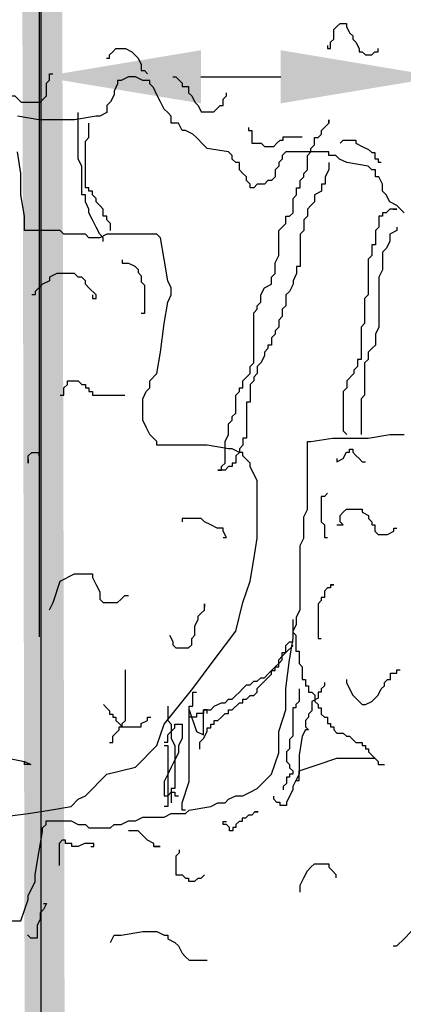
# Model space of a CAD drawing. Extents: x 1616800 to 1632437, y 2248456 to 2251974.
# Tile 304 of 399: x 1619122.145 to 1619123.106, y 2251188.8 to 2251191.268. Entities that reach past the tile are written whole.
import ezdxf

# ---------------------------------------------------------------- set-up
doc = ezdxf.new("R2010")
doc.units = 0
doc.header["$LTSCALE"] = 2
doc.header["$PDMODE"] = 3
doc.header["$PDSIZE"] = 0.2
doc.linetypes.add('CACHE', pattern=[9.525, 6.35, -3.175])
doc.linetypes.add('CONTINU', pattern=[0])
doc.layers.get('Defpoints').update_dxf_attribs({"linetype": 'CONTINUOUS'})
doc.layers.add('0000-PAP-PROFIL EN TRAVERS DE PRINCIPE', color=7, linetype='CONTINUOUS')
doc.layers.add('00profil', color=7, linetype='CONTINUOUS')
doc.styles.add('Arial', font='ARIALN.TTF')
doc.styles.get("Standard").update_dxf_attribs({"font": 'arial.ttf'})
doc.dimstyles.get("Standard").update_dxf_attribs({"dimtxt": 0.18, "dimasz": 0.18, "dimexe": 0.18, "dimexo": 0.0625, "dimgap": 0.09, "dimtad": 0, "dimtih": 1, "dimtoh": 1, "dimdec": 4, "dimzin": 0, "dimdsep": 46, "dimtxsty": 'Standard', "dimcen": 0.09, "dimadec": 0, "dimazin": 0, "dimtfac": 1, "dimtdec": 4, "dimtofl": 0, "dimtmove": 0, "dimatfit": 3, "dimfxl": 1, "dimtolj": 1, "dimtzin": 0, "dimarcsym": 0})

# ---------------------------------------------------------------- blocks, each defined once
blk = doc.blocks.new('*D196')
at = {"layer": '0000-PAP-PROFIL EN TRAVERS DE PRINCIPE', "color": 0, "lineweight": -2, "ltscale": 0.6, "transparency": 16777216}
for p, q in [((1619122.1991, 2251186.067), (1619122.1991, 2251191.1251)), ((1619123.1991, 2251185.984), (1619123.1991, 2251191.1251))]:
    blk.add_line(p, q, dxfattribs=at)
at = {"layer": '0000-PAP-PROFIL EN TRAVERS DE PRINCIPE', "color": 0, "linetype": 'Continuous', "lineweight": -2, "ltscale": 0.6, "transparency": 16777216}
blk.add_line((1619122.5991, 2251191.1251), (1619122.7991, 2251191.1251), dxfattribs=at)
at = {"layer": '0000-PAP-PROFIL EN TRAVERS DE PRINCIPE', "color": 0, "ltscale": 0.6, "transparency": 16777216}
for points in [[(1619122.5991, 2251191.1918), (1619122.5991, 2251191.0585), (1619122.1991, 2251191.1251)], [(1619122.7991, 2251191.1918), (1619122.7991, 2251191.0585), (1619123.1991, 2251191.1251)]]:
    blk.add_solid(points, dxfattribs=at)
at = {"layer": 'Defpoints', "color": 0, "ltscale": 0.6, "transparency": 16777216}
for p in [(1619123.1991, 2251191.1251), (1619122.1991, 2251186.067), (1619123.1991, 2251185.984)]:
    blk.add_point(p, dxfattribs=at)
at = {"layer": '0000-PAP-PROFIL EN TRAVERS DE PRINCIPE', "color": 0, "ltscale": 0.6, "transparency": 16777216, "insert": (1619122.6692, 2251191.4719), "char_height": 0.32, "attachment_point": 5, "style": 'Arial'}
blk.add_mtext('\\A1;1.00', dxfattribs=at)
blk = doc.blocks.new('*D203')
at = {"layer": '0000-PAP-PROFIL EN TRAVERS DE PRINCIPE', "color": 0, "linetype": 'CONTINU', "lineweight": -2, "ltscale": 0.03, "transparency": 16777216}
for p, q in [((1619122.1944, 2251189.7212), (1619122.1944, 2251193.3581)), ((1619138.6991, 2251189.7494), (1619138.6991, 2251193.3581))]:
    blk.add_line(p, q, dxfattribs=at)
at = {"layer": '0000-PAP-PROFIL EN TRAVERS DE PRINCIPE', "color": 0, "linetype": 'Continuous', "lineweight": -2, "ltscale": 0.03, "transparency": 16777216}
for p, q in [((1619122.5944, 2251193.3581), (1619129.1385, 2251193.3581)), ((1619138.2991, 2251193.3581), (1619131.755, 2251193.3581))]:
    blk.add_line(p, q, dxfattribs=at)
at = {"layer": '0000-PAP-PROFIL EN TRAVERS DE PRINCIPE', "color": 0, "linetype": 'CONTINU', "ltscale": 0.03, "transparency": 16777216}
for points in [[(1619122.5944, 2251193.4248), (1619122.5944, 2251193.2915), (1619122.1944, 2251193.3581)], [(1619138.2991, 2251193.4248), (1619138.2991, 2251193.2915), (1619138.6991, 2251193.3581)]]:
    blk.add_solid(points, dxfattribs=at)
at = {"layer": 'Defpoints', "color": 0, "linetype": 'CONTINU', "ltscale": 0.03, "transparency": 16777216}
for p in [(1619138.6991, 2251193.3581), (1619138.6991, 2251189.7494), (1619122.1944, 2251189.7212)]:
    blk.add_point(p, dxfattribs=at)
at = {"layer": '0000-PAP-PROFIL EN TRAVERS DE PRINCIPE', "color": 0, "linetype": 'CONTINU', "ltscale": 0.03, "transparency": 16777216, "insert": (1619130.4467, 2251193.3581), "char_height": 0.32, "attachment_point": 5, "style": 'Arial'}
blk.add_mtext('\\A1;Emprise 16.50m', dxfattribs=at)
blk = doc.blocks.new('*D219')
at = {"layer": '0000-PAP-PROFIL EN TRAVERS DE PRINCIPE', "color": 0, "lineweight": -2, "ltscale": 0.6, "transparency": 16777216}
for p, q in [((1619122.1991, 2251191.1251), (1619122.1991, 2251192.559)), ((1619123.2038, 2251190.3401), (1619123.2038, 2251192.559))]:
    blk.add_line(p, q, dxfattribs=at)
at = {"layer": '0000-PAP-PROFIL EN TRAVERS DE PRINCIPE', "color": 0, "linetype": 'Continuous', "lineweight": -2, "ltscale": 0.6, "transparency": 16777216}
blk.add_line((1619122.5991, 2251192.559), (1619122.8038, 2251192.559), dxfattribs=at)
at = {"layer": '0000-PAP-PROFIL EN TRAVERS DE PRINCIPE', "color": 0, "ltscale": 0.6, "transparency": 16777216}
for points in [[(1619122.5991, 2251192.6256), (1619122.5991, 2251192.4923), (1619122.1991, 2251192.559)], [(1619122.8038, 2251192.6256), (1619122.8038, 2251192.4923), (1619123.2038, 2251192.559)]]:
    blk.add_solid(points, dxfattribs=at)
at = {"layer": 'Defpoints', "color": 0, "ltscale": 0.6, "transparency": 16777216}
for p in [(1619123.2038, 2251192.559), (1619122.1991, 2251191.1251), (1619123.2038, 2251190.3401)]:
    blk.add_point(p, dxfattribs=at)
at = {"layer": '0000-PAP-PROFIL EN TRAVERS DE PRINCIPE', "color": 0, "ltscale": 0.6, "transparency": 16777216, "insert": (1619122.7062, 2251192.8406), "char_height": 0.32, "attachment_point": 5, "style": 'Arial'}
blk.add_mtext('\\A1;EV', dxfattribs=at)
blk = doc.blocks.new('BEAUTIFUL TREE')
at = {"layer": '00profil', "color": 8}
for points in [[(1.4708, 5.9278), (1.4595, 5.9391), (1.4482, 5.9505), (1.4255, 5.9618), (1.4142, 5.9844), (1.4029, 5.9957), (1.4029, 6.0183), (1.3916, 6.0409), (1.3803, 6.0409), (1.3803, 6.0636), (1.369, 6.0636), (1.3576, 6.0749), (1.2897, 6.0862), (1.2671, 6.0975), (1.2558, 6.1088), (1.2332, 6.1088), (1.2332, 6.1201), (1.0974, 6.1201), (1.0861, 6.1088), (1.0861, 6.0975), (1.0748, 6.0862), (1.0748, 6.0749), (1.0634, 6.0636), (1.0634, 6.0409), (1.0521, 6.0296), (1.0408, 6.0296), (1.0295, 6.0183), (1.0069, 6.0183), (0.9956, 6.007), (0.9842, 6.007), (0.9842, 6.0183), (0.9729, 6.0296), (0.9729, 6.0409), (0.9616, 6.0522), (0.9503, 6.0636), (0.9503, 6.0862), (0.939, 6.0862), (0.9277, 6.0975), (0.9277, 6.1088), (0.9163, 6.1201), (0.8485, 6.1314), (0.8371, 6.1427), (0.8145, 6.1654), (0.8032, 6.1767), (0.7806, 6.188), (0.7692, 6.188), (0.7579, 6.2106), (0.7353, 6.2106), (0.7353, 6.2332), (0.724, 6.2445), (0.7127, 6.2558), (0.7014, 6.2785), (0.69, 6.3011), (0.6787, 6.3237), (0.6674, 6.335), (0.6674, 6.3463), (0.6448, 6.3463), (0.6222, 6.3576), (0.5995, 6.3576), (0.5769, 6.3463), (0.5656, 6.3463), (0.5656, 6.335), (0.5543, 6.3124), (0.5543, 6.3011), (0.5429, 6.2785), (0.5316, 6.2671), (0.5316, 6.2445), (0.509, 6.2332), (0.4977, 6.2332), (0.4298, 6.2219), (0.3166, 6.2219), (0.2488, 6.2332)], [(1.229, 6.4569), (1.229, 6.4469), (1.2389, 6.4469), (1.2389, 6.4669), (1.2489, 6.4768), (1.2489, 6.5068), (1.2589, 6.5167), (1.2689, 6.5267), (1.2888, 6.5267), (1.2888, 6.5167), (1.2988, 6.4968), (1.3088, 6.4868), (1.3088, 6.4768), (1.3188, 6.4669), (1.3287, 6.4469), (1.3287, 6.4369), (1.3387, 6.4369), (1.3487, 6.427), (1.3687, 6.427), (1.3786, 6.4369), (1.3886, 6.4369), (1.3886, 6.4469)], [(0.5305, 6.417), (0.5404, 6.417), (0.5404, 6.427), (0.5504, 6.4369), (0.5604, 6.4469), (0.5903, 6.4469), (0.6103, 6.4369), (0.6203, 6.427), (0.6302, 6.417), (0.6402, 6.397), (0.6402, 6.3771), (0.6502, 6.3771), (0.6602, 6.3671)], [(0.1313, 6.3472), (0.1413, 6.3472), (0.1613, 6.3372), (0.1812, 6.3372), (0.1912, 6.3272), (0.2111, 6.3172), (0.2211, 6.3073), (0.2311, 6.2973), (0.2411, 6.2973), (0.2511, 6.2873), (0.261, 6.2774), (0.3209, 6.2774), (0.3409, 6.2973), (0.3409, 6.3372), (0.3508, 6.3472), (0.3508, 6.3671), (0.3608, 6.3671)], [(0.74, 6.3571), (0.75, 6.3571), (0.76, 6.3472), (0.7699, 6.3372), (0.7699, 6.3272), (0.7899, 6.3272), (0.7899, 6.3073), (0.7999, 6.2973), (0.8099, 6.2774), (0.8198, 6.2674), (0.8298, 6.2474), (0.8697, 6.2474), (0.8797, 6.2574), (0.8897, 6.2674), (0.8997, 6.2674), (0.8997, 6.2873), (0.9096, 6.2973), (0.9096, 6.3073)], [(0.5203, 5.8373), (0.5203, 5.8487), (0.509, 5.86), (0.4977, 5.8826), (0.4864, 5.9052), (0.4751, 5.9278), (0.4751, 5.9391), (0.4637, 5.9618), (0.4637, 5.9844), (0.4524, 5.9844), (0.4524, 6.0749), (0.4411, 6.0975), (0.4411, 6.2445)], [(0.5429, 5.8713), (0.5429, 5.8939), (0.5316, 5.9052), (0.5316, 5.9165), (0.5203, 5.9165), (0.5203, 5.9391), (0.509, 5.9505), (0.4977, 5.9618), (0.4977, 5.9731), (0.4864, 5.9844), (0.4864, 5.9957), (0.4751, 5.9957), (0.4751, 6.007), (0.4637, 6.007), (0.4637, 6.154), (0.4751, 6.1654), (0.4751, 6.2106)], [(1.2332, 6.0862), (1.2332, 6.0636), (1.2219, 6.0409), (1.2219, 6.0183), (1.2105, 6.0183), (1.2105, 5.9957), (1.1879, 5.9844), (1.1879, 5.9618), (1.1766, 5.9505), (1.1653, 5.9391), (1.1653, 5.9165), (1.154, 5.9052), (1.154, 5.8713), (1.1426, 5.86), (1.1426, 5.7582), (1.1313, 5.7582), (1.1313, 5.7355), (1.12, 5.7129), (1.12, 5.7016), (1.1087, 5.679), (1.0974, 5.6677), (1.0974, 5.6338), (1.0861, 5.6224), (1.0861, 5.5998), (1.0748, 5.5885), (1.0748, 5.5659), (1.0634, 5.5546), (1.0634, 5.5433), (1.0521, 5.532), (1.0521, 5.5093), (1.0408, 5.5093), (1.0408, 5.498), (1.0295, 5.4867), (1.0295, 5.4754), (1.0182, 5.4528), (1.0069, 5.4415), (1.0069, 5.4189), (0.9956, 5.4075), (0.9956, 5.3962), (0.9842, 5.3849), (0.9842, 5.3284), (0.9729, 5.3284), (0.9729, 5.2153), (0.9616, 5.2153), (0.9616, 5.1926), (0.9503, 5.1813), (0.9503, 5.17), (0.939, 5.1587), (0.939, 5.1361), (0.9277, 5.1361), (0.9277, 5.1248), (0.9163, 5.1248), (0.905, 5.1135), (0.8824, 5.1135), (0.8937, 5.1135), (0.8937, 5.1248), (0.905, 5.1361), (0.905, 5.2039), (0.9163, 5.2266), (0.9163, 5.2605), (0.9277, 5.2718), (0.9277, 5.2831), (0.939, 5.2944), (0.939, 5.351), (0.9503, 5.3623), (0.9503, 5.3736), (0.9616, 5.3736), (0.9616, 5.3962), (0.9729, 5.4075), (0.9842, 5.4189), (0.9842, 5.4415), (0.9956, 5.4528), (0.9956, 5.6111), (1.0069, 5.6224), (1.0069, 5.6338), (1.0182, 5.6451), (1.0182, 5.6677), (1.0295, 5.6903), (1.0521, 5.7016), (1.0521, 5.7242), (1.0634, 5.7355), (1.0634, 5.7695), (1.0748, 5.7921), (1.0748, 5.8713), (1.0861, 5.8826), (1.0974, 5.8939), (1.0974, 5.9165), (1.1087, 5.9165), (1.12, 5.9278), (1.12, 5.9731), (1.1313, 5.9844), (1.1313, 6.007), (1.1426, 6.007), (1.1426, 6.0296), (1.154, 6.0409), (1.154, 6.0522), (1.1653, 6.0636), (1.1653, 6.1088), (1.1766, 6.1201), (1.1766, 6.1314), (1.1879, 6.1427), (1.1879, 6.1654), (1.1992, 6.1654), (1.2105, 6.1767), (1.2105, 6.188), (1.2219, 6.1993), (1.2332, 6.2106), (1.2332, 6.2219), (1.2332, 6.2106)], [(0.9795, 6.1976), (0.9795, 6.1876), (0.9895, 6.1876), (0.9895, 6.1477), (1.0194, 6.1477), (1.0294, 6.1377), (1.0593, 6.1377), (1.0693, 6.1477), (1.0793, 6.1577), (1.0893, 6.1577), (1.0893, 6.1676), (1.1491, 6.1676)], [(0.1922, 4.0163), (0.2827, 4.0276), (0.3506, 4.039), (0.4185, 4.0503), (0.4411, 4.0729), (0.4637, 4.0842), (0.5316, 4.1521), (0.6222, 4.1747), (0.69, 4.2425), (0.7127, 4.3104), (0.8032, 4.4235), (0.8711, 4.514), (0.939, 4.6045), (0.9616, 4.695), (0.9842, 4.7628), (0.9956, 4.8307), (1.0069, 4.8986), (1.0069, 5.0795), (0.9842, 5.1248), (0.9842, 5.1361), (0.9729, 5.1474), (0.9616, 5.1587), (0.9616, 5.17), (0.9503, 5.17), (0.9277, 5.1813), (0.9163, 5.1813), (0.8485, 5.1926), (0.69, 5.1926), (0.69, 5.2039), (0.6674, 5.2266), (0.6561, 5.2492), (0.6448, 5.2718), (0.6448, 5.3397), (0.6561, 5.3623), (0.6674, 5.3736), (0.6674, 5.3962), (0.69, 5.4189), (0.7014, 5.4867), (0.7127, 5.5772), (0.724, 5.6451), (0.7353, 5.6677), (0.7353, 5.6903), (0.724, 5.7129), (0.7127, 5.7808), (0.7014, 5.8487), (0.69, 5.86), (0.5316, 5.86), (0.509, 5.8487), (0.4751, 5.8487), (0.4637, 5.86), (0.3958, 5.86), (0.3845, 5.8713), (0.2714, 5.8713), (0.2714, 5.9165), (0.2601, 5.9844), (0.2601, 6.0522), (0.2488, 6.1201)], [(1.2689, 6.1477), (1.2789, 6.1577), (1.3188, 6.1577), (1.3188, 6.1477), (1.3387, 6.1377), (1.3587, 6.1277), (1.3687, 6.1178), (1.3786, 6.1178), (1.3786, 6.0978), (1.3886, 6.0978), (1.3886, 6.0878), (1.3986, 6.0878)], [(1.4368, 5.9391), (1.4482, 5.9391), (1.4255, 5.9391), (1.4142, 5.9278), (1.4029, 5.9278), (1.4029, 5.9165), (1.3916, 5.9165), (1.3916, 5.8826), (1.3803, 5.8713), (1.3803, 5.826), (1.369, 5.826), (1.369, 5.7921), (1.3576, 5.7808), (1.3576, 5.6677), (1.3463, 5.6564), (1.3463, 5.5772), (1.335, 5.5659), (1.335, 5.4641), (1.3237, 5.4641), (1.3237, 5.4415), (1.3124, 5.4302), (1.3124, 5.4189), (1.2897, 5.3962), (1.2897, 5.3736), (1.2784, 5.3623), (1.2784, 5.2379), (1.2897, 5.2266)], [(1.4482, 5.8826), (1.4482, 5.8713), (1.4255, 5.86), (1.4255, 5.8373), (1.4142, 5.8147), (1.4029, 5.8034), (1.4029, 5.7469), (1.3916, 5.7242), (1.3916, 5.5659), (1.3803, 5.5433), (1.3803, 5.5093), (1.369, 5.498), (1.3576, 5.4867), (1.3576, 5.4641), (1.3463, 5.4528), (1.3463, 5.351), (1.335, 5.3397), (1.335, 5.2266)], [(0.5804, 5.7786), (0.5804, 5.7686), (0.6003, 5.7686), (0.6203, 5.7587), (0.6302, 5.7487), (0.6302, 5.7387), (0.6402, 5.7287), (0.6402, 5.7088), (0.6502, 5.6988), (0.6502, 5.6091), (0.6402, 5.6091)], [(0.4864, 5.6677), (0.4864, 5.6564), (0.4977, 5.6564), (0.4977, 5.6677), (0.4751, 5.6903), (0.4637, 5.7016), (0.4637, 5.7129), (0.4524, 5.7242), (0.4411, 5.7242), (0.4298, 5.7355), (0.3732, 5.7355), (0.3506, 5.7242), (0.3506, 5.7129), (0.328, 5.7016), (0.3166, 5.6903), (0.3053, 5.679), (0.3053, 5.6677), (0.294, 5.6677)], [(0.2035, 3.6883), (0.2601, 3.6883), (0.2827, 3.7562), (0.2827, 3.7675), (0.3053, 3.8127), (0.3053, 3.8354), (0.3166, 3.9032), (0.328, 3.9711), (0.328, 3.9824), (0.3393, 3.9937), (0.3393, 4.005), (0.4185, 4.005), (0.4411, 3.9937), (0.4637, 3.9937), (0.4751, 3.9824), (0.5429, 3.9824), (0.5543, 3.9937), (0.5769, 3.9937), (0.5995, 4.005), (0.6222, 4.005), (0.6448, 4.0163), (0.7127, 4.0163), (0.7353, 4.0276), (0.7806, 4.0276), (0.7919, 4.039), (0.8598, 4.0503), (0.8824, 4.0616), (0.905, 4.0616), (0.9163, 4.0729), (0.939, 4.0842), (0.9616, 4.0842), (0.9842, 4.0955), (1.0069, 4.1068), (1.0521, 4.1521), (1.0748, 4.2199), (1.0748, 4.2878), (1.0974, 4.3557), (1.0974, 4.4235), (1.1087, 4.514), (1.12, 4.5819), (1.12, 4.6045), (1.1313, 4.6271), (1.1313, 4.6497), (1.1426, 4.6723), (1.1426, 4.8759), (1.154, 4.8986), (1.154, 4.9664), (1.1653, 4.989), (1.1653, 5.2039), (1.1766, 5.2039), (1.2445, 5.2153), (1.3576, 5.2153), (1.4255, 5.2266), (1.4708, 5.2266)], [(0.3845, 5.351), (0.3958, 5.351), (0.3958, 5.3736), (0.4072, 5.3849), (0.4072, 5.3962), (0.4411, 5.3962), (0.4524, 5.3849), (0.4637, 5.3849), (0.4637, 5.3736), (0.4751, 5.3736), (0.4751, 5.3623), (0.4864, 5.3623), (0.4864, 5.351), (0.5882, 5.351)], [(0.2827, 5.1474), (0.2827, 5.1361), (0.2827, 5.1587), (0.294, 5.17), (0.3166, 5.17), (0.3166, 5.1587)], [(1.2589, 5.1502), (1.2589, 5.1402), (1.2789, 5.1502), (1.2888, 5.1702), (1.2988, 5.1702), (1.2988, 5.1801), (1.3088, 5.1801), (1.3088, 5.1702), (1.3188, 5.1602), (1.3287, 5.1502), (1.3387, 5.1402), (1.3487, 5.1402)], [(1.229, 5.0405), (1.219, 5.0305), (1.209, 5.0305), (1.209, 4.9507), (1.219, 4.9408), (1.219, 4.9009), (1.229, 4.9009)], [(1.2589, 4.9408), (1.2789, 4.9408), (1.2689, 4.9507), (1.2689, 4.9707), (1.2789, 4.9807), (1.2888, 4.9906), (1.3387, 4.9906), (1.3387, 4.9807), (1.3587, 4.9707), (1.3587, 4.9607), (1.3687, 4.9507), (1.3687, 4.9408), (1.3786, 4.9408), (1.3786, 4.9208), (1.3886, 4.9108), (1.4185, 4.9108), (1.4385, 4.9208), (1.4385, 4.9308), (1.4485, 4.9308)], [(0.8997, 4.9009), (0.9096, 4.9009), (0.8997, 4.9208), (0.8997, 4.9308), (0.8797, 4.9308), (0.8598, 4.9408), (0.8398, 4.9507), (0.8298, 4.9607), (0.7699, 4.9607), (0.7699, 4.9507)], [(0.3506, 4.6723), (0.3619, 4.695), (0.3845, 4.7628), (0.4298, 4.7855), (0.4864, 4.7855), (0.4864, 4.7741), (0.4977, 4.7515), (0.509, 4.7289), (0.509, 4.7063), (0.5203, 4.695), (0.5656, 4.695), (0.5769, 4.7063), (0.5882, 4.7176), (0.5995, 4.7176)], [(1.2389, 4.7512), (1.2489, 4.7512), (1.2389, 4.7512), (1.2389, 4.7413), (1.229, 4.7413), (1.219, 4.7313), (1.219, 4.7113), (1.209, 4.7113), (1.209, 4.7014), (1.199, 4.6914), (1.199, 4.5817), (1.209, 4.5817)], [(0.73, 4.5916), (0.74, 4.5717), (0.74, 4.5617), (0.75, 4.5517), (0.7899, 4.5517), (0.7999, 4.5617), (0.7999, 4.5817), (0.8099, 4.5916), (0.8099, 4.6216), (0.8198, 4.6415), (0.8198, 4.6515), (0.8298, 4.6615), (0.8398, 4.6714), (0.8398, 4.6914), (0.8398, 4.6814)], [(1.1192, 4.6415), (1.1192, 4.6016), (1.1292, 4.5916), (1.1292, 4.5418), (1.1392, 4.5418), (1.1392, 4.5019), (1.1491, 4.4919), (1.1491, 4.452), (1.1591, 4.452), (1.1591, 4.4321), (1.1691, 4.4321), (1.1691, 4.4121), (1.1791, 4.4121), (1.189, 4.4021), (1.189, 4.3822), (1.199, 4.3722), (1.199, 4.3622), (1.209, 4.3622), (1.209, 4.3423), (1.219, 4.3323), (1.229, 4.3323), (1.229, 4.3124), (1.2389, 4.3124), (1.2389, 4.3024), (1.2489, 4.3024), (1.2489, 4.2924), (1.2589, 4.2824), (1.2789, 4.2824), (1.2888, 4.2725), (1.2988, 4.2725), (1.3088, 4.2625), (1.3188, 4.2525), (1.3387, 4.2525), (1.3387, 4.2425), (1.3487, 4.2425), (1.3487, 4.2326), (1.3587, 4.2326), (1.3587, 4.2226), (1.3687, 4.2126), (1.3786, 4.2026), (1.3886, 4.1927), (1.3886, 4.1827)], [(0.8258, 4.2312), (0.8258, 4.2539), (0.8371, 4.2652), (0.8485, 4.2878), (0.8485, 4.2991), (0.8598, 4.2991), (0.8598, 4.3104), (0.8711, 4.3104), (0.8711, 4.3217), (0.8824, 4.3217), (0.8937, 4.333), (0.905, 4.3443), (0.9163, 4.3443), (0.9163, 4.3557), (0.9277, 4.3557), (0.9503, 4.3783), (0.9616, 4.3783), (0.9616, 4.3896), (0.9729, 4.3896), (0.9842, 4.4009), (0.9956, 4.4009), (1.0069, 4.4122), (1.0069, 4.4235), (1.0182, 4.4348), (1.0295, 4.4461), (1.0408, 4.4574), (1.0521, 4.4688), (1.0521, 4.4801), (1.0634, 4.4801), (1.0634, 4.4914), (1.0748, 4.5027), (1.0861, 4.514), (1.0861, 4.5253), (1.0974, 4.5366), (1.12, 4.5592)], [(0.8485, 4.3443), (0.8485, 4.3557), (0.8598, 4.3557), (0.8711, 4.367), (0.8937, 4.3783), (0.905, 4.3783), (0.9163, 4.3896), (0.9277, 4.3896), (0.939, 4.4009), (0.9503, 4.4122), (0.9616, 4.4235), (0.9729, 4.4348), (0.9842, 4.4348), (0.9956, 4.4461), (1.0069, 4.4461), (1.0182, 4.4574), (1.0295, 4.4574), (1.0408, 4.4688), (1.0634, 4.4914), (1.0748, 4.4914), (1.0748, 4.514), (1.0861, 4.5253), (1.0861, 4.5366), (1.0974, 4.5366), (1.0974, 4.5592), (1.1087, 4.5706), (1.12, 4.5706)], [(0.5404, 4.2525), (0.5504, 4.2525), (0.5504, 4.2725), (0.5704, 4.2924), (0.5704, 4.3024), (0.5804, 4.3024), (0.5804, 4.3124), (0.5903, 4.3223), (0.5903, 4.4819)], [(1.2888, 4.452), (1.2888, 4.442), (1.2988, 4.4221), (1.3088, 4.4021), (1.3287, 4.3822), (1.3387, 4.3722), (1.3487, 4.3722), (1.3687, 4.3822), (1.3886, 4.4021), (1.3986, 4.4221), (1.4086, 4.4321), (1.4086, 4.442), (1.4185, 4.452), (1.4285, 4.452), (1.4285, 4.472), (1.4485, 4.472), (1.4485, 4.4819), (1.4585, 4.4819)], [(1.219, 4.442), (1.219, 4.4321), (1.209, 4.4221), (1.209, 4.4121), (1.199, 4.4121), (1.199, 4.3922), (1.1791, 4.3822), (1.1791, 4.3523), (1.1691, 4.3423), (1.1691, 4.3323), (1.1591, 4.3223), (1.1591, 4.3024), (1.1691, 4.2924), (1.1591, 4.2924), (1.1491, 4.2725), (1.1392, 4.2126), (1.1392, 4.1528), (1.1292, 4.1328), (1.1192, 4.1129), (1.1192, 4.1029), (1.1092, 4.0829), (1.0992, 4.063), (1.0992, 4.053), (1.0793, 4.053), (1.0793, 4.063), (1.0693, 4.063), (1.0593, 4.073), (1.0593, 4.0829)], [(1.1392, 4.4221), (1.1392, 4.3822), (1.1292, 4.3722), (1.1292, 4.3622), (1.1192, 4.3622), (1.1192, 4.2725), (1.1092, 4.2625), (1.1092, 4.2326), (1.0992, 4.2226), (1.0992, 4.1927), (1.1092, 4.1827), (1.1092, 4.1727), (1.1192, 4.1627), (1.1192, 4.1528), (1.1092, 4.1528), (1.1092, 4.1428), (1.0992, 4.1428), (1.0992, 4.1228), (1.0893, 4.1129), (1.0893, 4.1029)], [(0.7806, 4.039), (0.7692, 4.039), (0.7692, 4.0616), (0.7919, 4.1294), (0.7919, 4.3557), (0.8145, 4.2878), (0.8371, 4.2765), (0.8371, 4.3557), (0.8485, 4.3557), (0.8371, 4.3557), (0.8371, 4.3443), (0.8145, 4.3443), (0.8145, 4.333), (0.7919, 4.333), (0.7919, 4.367), (0.8032, 4.367), (0.8032, 4.4122), (0.8145, 4.4122)], [(0.5205, 4.3722), (0.5305, 4.3622), (0.5404, 4.3523), (0.5404, 4.3423), (0.5504, 4.3423), (0.5504, 4.3323), (0.5604, 4.3323), (0.5604, 4.3223), (0.5704, 4.3124), (0.5804, 4.3024), (0.6402, 4.3024), (0.6402, 4.3124), (0.6602, 4.3223), (0.6602, 4.3323), (0.6702, 4.3323)], [(0.724, 4.367), (0.724, 4.3217), (0.7353, 4.3104), (0.7353, 4.2652), (0.7466, 4.2425), (0.7466, 4.1068), (0.7353, 4.1068), (0.7353, 4.0616)], [(0.7127, 4.2539), (0.724, 4.2539), (0.724, 4.2765), (0.7466, 4.2991), (0.7466, 4.3104), (0.7692, 4.3104), (0.7692, 4.2652), (0.7579, 4.2425), (0.7579, 4.2199), (0.7466, 4.1973), (0.7353, 4.1747), (0.724, 4.1521), (0.7127, 4.1294), (0.7127, 4.0842), (0.724, 4.0842), (0.7353, 4.0955), (0.7466, 4.0955), (0.7466, 4.0842), (0.7579, 4.0842)], [(0.7127, 4.2425), (0.724, 4.2425), (0.724, 4.0503), (0.7127, 4.0503)], [(-0.0982, 4.1428), (-0.0982, 4.1328), (-0.0882, 4.1328), (-0.0782, 4.1228), (-0.0782, 4.1029), (-0.0583, 4.0929), (-0.0184, 4.0929), (-0.0084, 4.1029), (0.0116, 4.1029), (0.0216, 4.1129), (0.0216, 4.1328), (0.0315, 4.1428), (0.0315, 4.1627), (0.0415, 4.1827), (0.0415, 4.2226), (0.0515, 4.2326), (0.1712, 4.2126), (0.271, 4.1927), (0.291, 4.1827), (0.271, 4.1827), (0.271, 4.1927)], [(1.1292, 4.1328), (1.1392, 4.1328), (1.1392, 4.1627), (1.199, 4.1827), (1.2589, 4.2026), (1.3786, 4.2026), (1.3886, 4.1927), (1.3886, 4.1827), (1.4086, 4.1827)], [(0.9995, 4.0331), (1.0094, 4.0331), (0.9995, 4.0331), (0.9895, 4.0231), (0.9795, 4.0231), (0.9695, 4.0131), (0.9595, 4.0131), (0.9595, 4.0031), (0.9496, 4.0031), (0.9396, 3.9932), (0.9396, 3.9832), (0.9296, 3.9832), (0.9296, 3.9732), (0.9196, 3.9732), (0.9196, 3.9832), (0.9096, 3.9932), (0.8997, 3.9932), (0.8997, 4.0031), (0.9096, 4.0031)], [(0.6801, 3.9233), (0.7001, 3.9233), (0.6801, 3.9233), (0.6801, 3.9333), (0.6602, 3.9433), (0.6402, 3.9632), (0.6302, 3.9732), (0.6003, 3.9732)], [(0.4806, 3.9233), (0.4905, 3.9233), (0.4905, 3.9333), (0.4606, 3.9333), (0.4407, 3.9233), (0.4207, 3.9233), (0.4207, 3.9333), (0.4007, 3.9333), (0.4007, 3.9433), (0.3908, 3.9433), (0.3808, 3.9333), (0.3808, 3.8635)], [(0.76, 3.9134), (0.76, 3.9034), (0.75, 3.8934), (0.75, 3.8336), (0.7699, 3.8336), (0.7799, 3.8236), (0.7899, 3.8236), (0.7899, 3.8136), (0.8099, 3.8136), (0.8198, 3.8236), (0.8298, 3.8236), (0.8398, 3.8336)], [(1.1426, 3.7788), (1.1426, 3.8014), (1.154, 3.8241), (1.1653, 3.8467), (1.1766, 3.858), (1.1879, 3.8693), (1.2332, 3.8693), (1.2332, 3.858), (1.2445, 3.8467), (1.2558, 3.8354), (1.2558, 3.8241)], [(0.3309, 3.7438), (0.3409, 3.7438), (0.3309, 3.7239), (0.3209, 3.7139), (0.3209, 3.6939), (0.3109, 3.674), (0.3109, 3.6341), (0.291, 3.6341), (0.281, 3.6441)], [(1.4368, 3.6092), (1.4482, 3.6092), (1.4708, 3.6318), (1.4934, 3.6544), (1.5047, 3.677), (1.5274, 3.6996), (1.5274, 3.7109), (1.55, 3.7223), (1.5613, 3.7223), (1.5613, 3.7336), (1.5953, 3.7336), (1.6179, 3.7223), (1.6292, 3.7109), (1.6518, 3.6883), (1.6745, 3.6657), (1.6858, 3.6544), (1.7084, 3.6544), (1.7084, 3.6431), (1.7197, 3.6431)], [(0.5429, 3.6205), (0.5543, 3.6431), (0.5769, 3.6431), (0.6448, 3.6544), (0.69, 3.6544), (0.7127, 3.6431), (0.724, 3.6431), (0.724, 3.6318), (0.7466, 3.6205), (0.7579, 3.6092), (0.7692, 3.5865), (0.7806, 3.5752), (0.7919, 3.5639), (0.8485, 3.5639)]]:
    blk.add_lwpolyline(points, dxfattribs=at)

msp = doc.modelspace()

# ---------------------------------------------------------------- linework, layer by layer
at = {"layer": '0000-PAP-PROFIL EN TRAVERS DE PRINCIPE', "color": 6, "linetype": 'CACHE', "ltscale": 0.03, "const_width": 0.1, "flags": 128}
msp.add_lwpolyline([(1619122.2136, 2251186.0628), (1619122.1991, 2251192.559)], dxfattribs=at)

# ---------------------------------------------------------------- block references
at = {"layer": '0000-PAP-PROFIL EN TRAVERS DE PRINCIPE', "xscale": 0.7926578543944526, "yscale": 0.7926578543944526, "zscale": 0.7926578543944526}
msp.add_blockref('BEAUTIFUL TREE', (1619121.9421, 2251186.0857), dxfattribs=at)

# ---------------------------------------------------------------- dimensions: what is measured, and where the dimension line sits
at = {"layer": '0000-PAP-PROFIL EN TRAVERS DE PRINCIPE', "color": 1, "linetype": 'CONTINU', "ltscale": 0.03}
dim = msp.add_linear_dim(base=(1619138.6991, 2251193.3581), p1=(1619122.1944, 2251189.7212), p2=(1619138.6991, 2251189.7494), text='Emprise 16.50m', dimstyle='Standard', override={"dimscale": 40, "dimtxt": 0.008, "dimasz": 0.01, "dimexe": 0, "dimexo": 0, "dimgap": 0, "dimtih": 0, "dimtoh": 0, "dimdec": 2, "dimtxsty": 'Arial', "dimcen": 1.5, "dimtmove": 1, "dimfxl": 1.25, "dimfxlon": 1}, dxfattribs=at)
dim.commit()
dim.dimension.update_dxf_attribs({"geometry": '*D203', "text_midpoint": (1619130.4467, 2251193.3581)})
at = {"layer": '0000-PAP-PROFIL EN TRAVERS DE PRINCIPE', "ltscale": 0.6}
dim = msp.add_linear_dim(base=(1619123.2038, 2251192.559), p1=(1619122.1991, 2251191.1251), p2=(1619123.2038, 2251190.3401), text='EV', dimstyle='Standard', override={"dimscale": 40, "dimtxt": 0.008, "dimasz": 0.01, "dimexe": 0, "dimexo": 0, "dimgap": 0, "dimtih": 0, "dimtoh": 0, "dimdec": 2, "dimtxsty": 'Arial', "dimcen": 1.5, "dimtmove": 1, "dimfxl": 1.25, "dimfxlon": 1}, dxfattribs=at)
dim.commit()
dim.dimension.update_dxf_attribs({"geometry": '*D219', "text_midpoint": (1619122.7062, 2251192.8406), "dimtype": 160})
dim = msp.add_linear_dim(base=(1619123.1991, 2251191.1251), p1=(1619122.1991, 2251186.067), p2=(1619123.1991, 2251185.984), dimstyle='Standard', override={"dimscale": 40, "dimtxt": 0.008, "dimasz": 0.01, "dimexe": 0, "dimexo": 0, "dimgap": 0, "dimtih": 0, "dimtoh": 0, "dimdec": 2, "dimtxsty": 'Arial', "dimcen": 1.5, "dimtmove": 1, "dimfxl": 1.25, "dimfxlon": 1}, dxfattribs=at)
dim.commit()
dim.dimension.update_dxf_attribs({"geometry": '*D196', "text_midpoint": (1619122.6692, 2251191.4719), "dimtype": 160})

doc.saveas('drawing.dxf')
